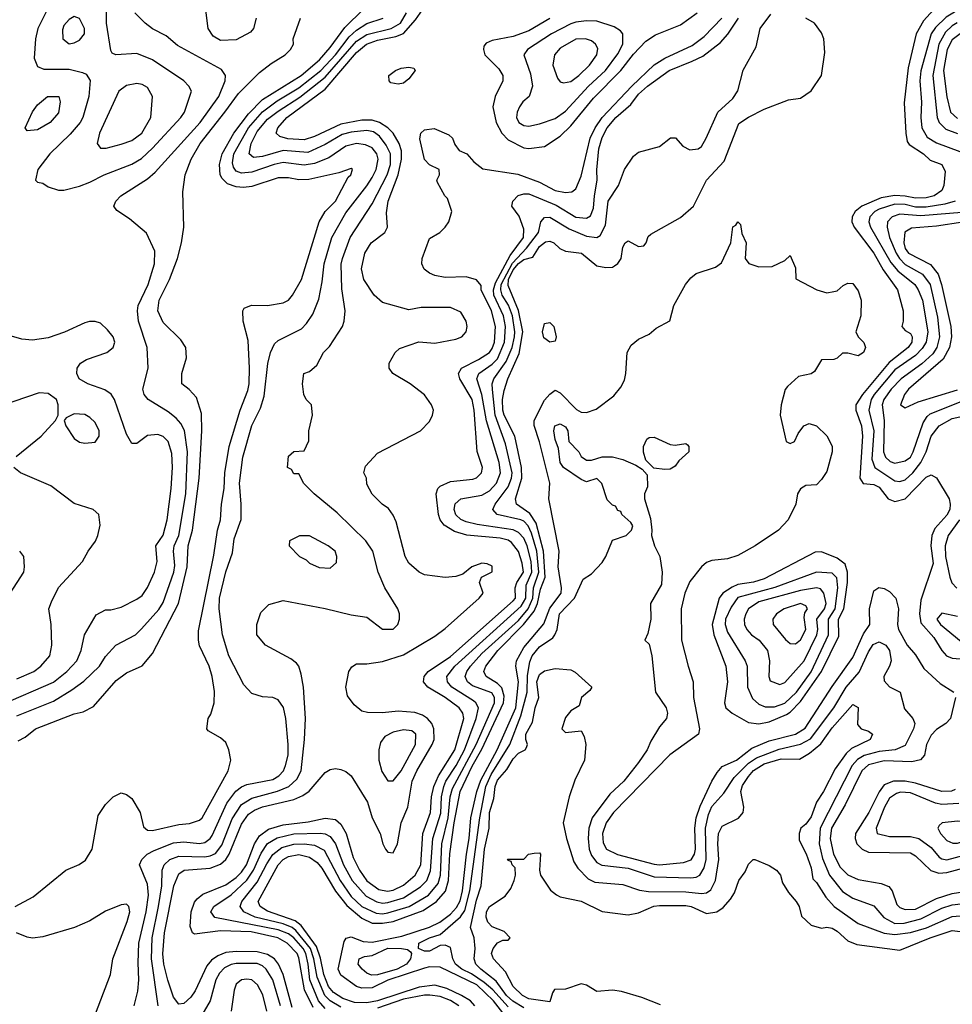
# Model space of a CAD drawing. Header units: inches. Extents: x 1793402 to 1900366, y 320852 to 470679.
# Tile 344 of 604: x 1840161 to 1843730, y 435136 to 438904. Entities that reach past the tile are written whole.
import ezdxf

# ---------------------------------------------------------------- set-up
doc = ezdxf.new("R2010")
doc.units = ezdxf.units.IN
doc.header["$MEASUREMENT"] = 0
doc.layers.add('B8443', color=7, linetype='Continuous')

msp = doc.modelspace()

# ---------------------------------------------------------------- linework, layer by layer
at = {"layer": 'B8443', "color": 4}
for points, elevation in [([(1840270.3, 438949.7), (1840230.5, 438870), (1840221.6, 438830), (1840216.8, 438756.8), (1840230, 438724.7), (1840254, 438714), (1840350, 438714.4), (1840402, 438702), (1840415.9, 438695.9), (1840430.6, 438670.6), (1840426, 438610), (1840402.4, 438530), (1840392.4, 438510), (1840354.8, 438465.2), (1840276.3, 438390), (1840231.3, 438330), (1840222, 438290), (1840230, 438282), (1840250, 438278), (1840270, 438264.7), (1840310, 438251), (1840330, 438251), (1840390, 438267.3), (1840430, 438282), (1840484, 438310), (1840590, 438350.4), (1840627.1, 438372.9), (1840670, 438412.7), (1840778, 438530), (1840792.3, 438550), (1840819, 438630), (1840809, 438650), (1840789, 438670), (1840669.7, 438749.7), (1840610, 438774.5), (1840529.1, 438769.1), (1840515.3, 438775.3), (1840510, 438786), (1840494, 438890), (1840494, 438950)], 392), ([(1841204.2, 435124.2), (1841169.8, 435249.8), (1841152.3, 435290), (1841136.3, 435310), (1841110, 435326.2), (1841070, 435336.5), (1840990, 435338.7), (1840950, 435334.5), (1840919, 435321), (1840895.2, 435304.8), (1840877, 435283), (1840832.7, 435187.3), (1840816.7, 435163.3), (1840790, 435139.3), (1840770, 435137.2), (1840750, 435164), (1840728.8, 435228.8), (1840712.4, 435290), (1840708.7, 435328.7), (1840715.6, 435410), (1840750.8, 435589.2), (1840770, 435634.9), (1840791.1, 435648.9), (1840890, 435656.9), (1840930, 435672.9), (1840949.8, 435690.2), (1840962.7, 435710), (1841010, 435825.5), (1841036.5, 435863.5), (1841060.4, 435879.6), (1841090, 435891.4), (1841210, 435919.6), (1841245.2, 435934.8), (1841268.5, 435951.5), (1841330, 436022.8), (1841350, 436034.8), (1841370, 436038.8), (1841390, 436034.8), (1841410, 436026.8), (1841430.4, 436010.4), (1841492.4, 435910), (1841510.4, 435850), (1841540.4, 435790), (1841550.5, 435750.5), (1841560.7, 435730), (1841570, 435718.8), (1841590, 435716), (1841606.6, 435750), (1841621.3, 435830), (1841647.1, 435890), (1841663.5, 435990), (1841681.7, 436030), (1841739.7, 436130), (1841746.9, 436150), (1841746.3, 436190), (1841738.7, 436210), (1841722, 436230), (1841702.7, 436242.7), (1841673, 436253), (1841610, 436257.4), (1841550, 436251.6), (1841492.1, 436252.1), (1841470, 436257.2), (1841441.5, 436281.5), (1841416, 436316), (1841409.3, 436350), (1841421.2, 436410), (1841432.5, 436427.5), (1841450, 436438.8), (1841490, 436439.1), (1841550, 436448.2), (1841630, 436474), (1841750, 436544.9), (1841790, 436574.4), (1841919.5, 436690), (1841934.5, 436710), (1841921.2, 436750), (1841928.7, 436770), (1841969.2, 436790.8), (1841970, 436794), (1841970, 436812.3), (1841950, 436822), (1841930, 436823.7), (1841891.3, 436810), (1841857.3, 436782.7), (1841830, 436773.2), (1841789.4, 436769.4), (1841710, 436779), (1841690, 436789.2), (1841650, 436824), (1841636, 436850), (1841602, 436982), (1841590, 437008), (1841572.9, 437032.9), (1841548, 437050), (1841510, 437088), (1841490, 437126), (1841488, 437150), (1841478, 437170), (1841484.7, 437195.3), (1841530, 437244.7), (1841695.3, 437330), (1841730, 437366), (1841741.2, 437390), (1841745.2, 437410), (1841737.2, 437430), (1841710, 437468.7), (1841655.3, 437510), (1841589.4, 437549.4), (1841575.3, 437570), (1841575.3, 437590), (1841598, 437630), (1841614.6, 437645.4), (1841689.1, 437670.9), (1841750, 437665.5), (1841830, 437681.3), (1841852.7, 437690), (1841861, 437699), (1841869.4, 437710), (1841873.6, 437730), (1841869.4, 437750), (1841850, 437785.2), (1841810, 437802.9), (1841698, 437802), (1841650, 437794), (1841550, 437821.2), (1841517.2, 437850), (1841478, 437910), (1841469.6, 437950), (1841482, 438010), (1841506, 438050), (1841559, 438090), (1841569.2, 438110), (1841564.9, 438164.9), (1841571, 438210), (1841609.8, 438310), (1841622.5, 438370), (1841622.2, 438402.2), (1841613.1, 438430), (1841590, 438469.6), (1841569.7, 438490), (1841538.4, 438510), (1841510, 438518.9), (1841470, 438519.8), (1841390, 438504.1), (1841290, 438456.4), (1841250, 438443.5), (1841187.6, 438447.6), (1841156.6, 438456.6), (1841142.7, 438470), (1841149.5, 438490), (1841184.2, 438530), (1841330, 438638.3), (1841450, 438777.7), (1841488.3, 438810), (1841530, 438825), (1841600.7, 438839.3), (1841630, 438851.3), (1841676.3, 438903.7), (1841730, 438980.7)], 364), ([(1841066.8, 438910), (1841056, 438870), (1841044.5, 438855.5), (1840990, 438826.6), (1840930, 438824.5), (1840901.2, 438841.2), (1840882.7, 438870), (1840872, 438950)], 384), ([(1843695.8, 438984.2), (1843620.2, 438899.8), (1843591.7, 438850), (1843560.9, 438719.1), (1843545.8, 438585.9), (1843552, 438470), (1843558, 438438), (1843565.8, 438425.9), (1843620.5, 438390), (1843646.1, 438366.1), (1843690.6, 438350), (1843702.8, 438322.8), (1843697.4, 438270), (1843690.3, 438250), (1843660.7, 438230), (1843630, 438221.8), (1843590, 438220.7), (1843550, 438229), (1843510, 438230.9), (1843458.2, 438221.8), (1843384.4, 438190), (1843358.7, 438170), (1843347.2, 438150), (1843346, 438130), (1843354.6, 438110), (1843430, 438010.4), (1843466.2, 437946.2), (1843521.1, 437870), (1843542, 437790), (1843542, 437750), (1843537.3, 437730), (1843550, 437714.8), (1843570, 437702.8), (1843577.1, 437690), (1843574.9, 437670), (1843561.1, 437650), (1843488.3, 437591.7), (1843386.7, 437470), (1843361.1, 437430), (1843361.1, 437410), (1843382.3, 437350), (1843386.7, 437310), (1843376.4, 437150), (1843388.6, 437128.6), (1843430, 437125.3), (1843450, 437114.4), (1843485.5, 437070), (1843510, 437060.3), (1843550, 437070.3), (1843630, 437152.7), (1843650, 437162), (1843670, 437151), (1843717.7, 437070), (1843722.7, 437050), (1843720.9, 437030), (1843710, 437007.6), (1843663.2, 436956.8), (1843651.7, 436930), (1843647.6, 436890), (1843656.7, 436823.3), (1843610, 436682), (1843604.5, 436630), (1843610, 436596.3), (1843660.2, 436540.2), (1843690.4, 436490), (1843708.4, 436470), (1843730, 436460.3), (1843776.2, 436456.2)], 344), ([(1843767.7, 438950), (1843706.9, 438913.1), (1843665.5, 438874.5), (1843648.9, 438850), (1843610, 438708), (1843606.5, 438670), (1843611.9, 438588.1), (1843610.4, 438529.6), (1843614, 438490), (1843634.3, 438454.3), (1843670, 438432.2), (1843759.2, 438399.2)], 348), ([(1840144, 435510), (1840213.1, 435546.9), (1840338, 435650), (1840389.1, 435670.9), (1840412.9, 435687.1), (1840438, 435730), (1840461.7, 435858.3), (1840490, 435900.7), (1840519, 435930), (1840550, 435944.9), (1840570, 435939.1), (1840590, 435924), (1840622, 435870), (1840634.8, 435814.8), (1840650, 435802.8), (1840670, 435800.7), (1840770, 435823.8), (1840811.6, 435828.4), (1840850, 435840.7), (1840859.3, 435850), (1840959.3, 436030), (1840969.2, 436070), (1840961.2, 436110), (1840950, 436138), (1840930, 436155.3), (1840882, 436182), (1840878, 436190), (1840882, 436230), (1840893.2, 436246.8), (1840906, 436290), (1840906.8, 436333.2), (1840898.4, 436390), (1840887, 436430), (1840850, 436508), (1840845.1, 436530), (1840845.8, 436565.8), (1840904.6, 436855.4), (1840917.7, 436950), (1840929.8, 436990), (1840934, 437050), (1840944.4, 437110), (1840945.7, 437170), (1840963.1, 437270), (1841005.1, 437410), (1841034.9, 437485.1), (1841039.7, 437510), (1841041.3, 437570), (1841035.9, 437675.9), (1841016, 437750), (1841015.3, 437790), (1841020.2, 437799.8), (1841048.9, 437811.1), (1841110, 437810.8), (1841170, 437820.7), (1841189.5, 437830.5), (1841205.2, 437850), (1841239.5, 437910), (1841307, 438130), (1841329.7, 438170.3), (1841369.5, 438210), (1841418.6, 438301.4), (1841428.7, 438310), (1841435.3, 438330), (1841430, 438334), (1841382, 438318), (1841267.3, 438292.7), (1841230, 438291.3), (1841190, 438298.9), (1841150, 438298.9), (1841050, 438266), (1841017.7, 438262.3), (1840990, 438264.7), (1840956.2, 438276.2), (1840935.8, 438295.8), (1840928.4, 438310), (1840925.3, 438350), (1840936.1, 438390), (1840980.9, 438470), (1841036.7, 438543.2), (1841090, 438598.5), (1841238.9, 438690), (1841308.5, 438750), (1841350, 438797.4), (1841405.6, 438874.4), (1841476.5, 438943.5)], 376), ([(1840150, 436240.3), (1840290, 436295.8), (1840361.1, 436338.9), (1840407, 436373), (1840466.6, 436430), (1840490, 436466.8), (1840529.6, 436510.4), (1840604, 436550), (1840627.7, 436572.3), (1840693.2, 436646.8), (1840710, 436674), (1840751, 436790), (1840754.9, 436814.9), (1840749.7, 436870), (1840752.6, 436890), (1840770.9, 436930), (1840796.8, 437090), (1840803.1, 437250), (1840792.3, 437332.3), (1840778.2, 437358.2), (1840759.5, 437379.5), (1840730, 437402.9), (1840653.2, 437450), (1840637.2, 437470), (1840632.7, 437490), (1840652.7, 437570), (1840649.5, 437650), (1840616.2, 437750), (1840611.8, 437790), (1840615.1, 437810), (1840653.3, 437890), (1840677.6, 437970), (1840678.7, 438018.7), (1840646.6, 438086.6), (1840582, 438142), (1840533.6, 438173.6), (1840522, 438190), (1840529, 438210), (1840548.7, 438230), (1840650, 438295.5), (1840679.1, 438320.9), (1840851.3, 438510), (1840923.6, 438610), (1840947, 438670), (1840949.3, 438690), (1840933.4, 438713.4), (1840765.4, 438805.4), (1840722, 438842), (1840670, 438869.2), (1840642, 438890), (1840602, 438930)], 388), ([(1840156, 436144), (1840182, 436158), (1840222, 436190), (1840370, 436247.7), (1840404.8, 436255.2), (1840444.1, 436275.9), (1840530, 436374.8), (1840570, 436404), (1840630, 436430.8), (1840670, 436478.8), (1840768.4, 436670), (1840802, 436810), (1840806, 436890), (1840822, 436950), (1840848.5, 437150), (1840858.3, 437330), (1840856.9, 437396.9), (1840837.5, 437457.5), (1840810, 437488.7), (1840782, 437510), (1840781.2, 437550), (1840799.3, 437610), (1840797.2, 437650), (1840778.4, 437678.4), (1840710, 437745.2), (1840689.7, 437790), (1840694.7, 437830), (1840735.1, 437910), (1840765.1, 437990), (1840780.7, 438050), (1840789.3, 438110), (1840785.6, 438245.6), (1840795.1, 438310), (1840817.6, 438370), (1840851.5, 438430), (1840946.9, 438550), (1840998, 438622), (1841078.8, 438701.2), (1841123.5, 438736.5), (1841177.2, 438770), (1841197.2, 438790), (1841208.7, 438810), (1841208, 438830), (1841235.3, 438910)], 384), ([(1840599.3, 435130), (1840613.6, 435186.4), (1840617.6, 435230), (1840614.3, 435294.3), (1840617.7, 435370), (1840645.1, 435490), (1840653.6, 435553.6), (1840650, 435595.3), (1840619.3, 435670), (1840629, 435690), (1840649.2, 435710), (1840675.5, 435724.5), (1840750, 435754.6), (1840790, 435758.3), (1840850, 435751.8), (1840870, 435755.8), (1840889.8, 435770.2), (1840897.6, 435782.4), (1840953.6, 435906.4), (1840988.8, 435951.2), (1841010, 435968.5), (1841030, 435977.6), (1841130, 435996.5), (1841153.6, 436010), (1841170.8, 436029.2), (1841178.9, 436050), (1841188.2, 436090), (1841188.2, 436130), (1841179.6, 436230), (1841171.3, 436271.3), (1841150, 436301.2), (1841129.5, 436309.5), (1841090, 436312.3), (1841050, 436326), (1841018.9, 436358.9), (1840962, 436470), (1840937, 436550), (1840924.2, 436650), (1840926.3, 436690), (1840950, 436791.3), (1840975.9, 436864.1), (1840982.5, 436917.5), (1841009.3, 436990.7), (1841009.4, 437050), (1841002.4, 437130), (1841015.1, 437230), (1841050, 437351), (1841083, 437417), (1841097.1, 437462.9), (1841111.5, 437588.5), (1841120.9, 437630), (1841137, 437663), (1841150, 437676), (1841239.1, 437720.9), (1841259.1, 437740.9), (1841283.3, 437776.7), (1841305.8, 437834.2), (1841319.3, 437900.7), (1841326, 437970), (1841356.3, 438070), (1841410, 438164.9), (1841490, 438268.2), (1841510, 438300.5), (1841525.1, 438330), (1841532.8, 438370), (1841527.6, 438390), (1841510, 438413.6), (1841485.1, 438425.1), (1841450, 438429.7), (1841410, 438420.5), (1841344.5, 438375.5), (1841290, 438353.3), (1841250, 438347.3), (1841170, 438357.3), (1841134.8, 438350), (1841050, 438320.4), (1841010, 438316.9), (1840990, 438324.7), (1840979.8, 438339.8), (1840975.6, 438355.6), (1840980.4, 438390), (1841036.8, 438490), (1841090, 438551.4), (1841146.8, 438593.2), (1841230, 438642.6), (1841313.3, 438710), (1841370, 438769.2), (1841421.9, 438838.1), (1841450, 438863.6), (1841490, 438889.1), (1841552.7, 438910)], 372), ([(1840691.1, 435130), (1840665.1, 435310), (1840667.6, 435390), (1840692.9, 435510), (1840704.8, 435590), (1840706, 435650), (1840714, 435670), (1840736, 435690), (1840770, 435702.6), (1840870, 435700.2), (1840890, 435703.6), (1840910, 435713.7), (1840934.6, 435745.5), (1840973.8, 435846.2), (1841010, 435900.3), (1841050, 435925.2), (1841148, 435952), (1841190.8, 435969.2), (1841222.3, 435997.7), (1841238, 436030), (1841251.6, 436150), (1841254.5, 436230), (1841247, 436350), (1841238.9, 436398.9), (1841229.5, 436429.5), (1841220.9, 436440.9), (1841198.4, 436458.4), (1841102, 436510), (1841068.7, 436550), (1841068.7, 436590), (1841084.7, 436635.3), (1841114.6, 436665.4), (1841170, 436681), (1841330, 436650.7), (1841430, 436626), (1841490, 436618), (1841550, 436571.3), (1841590, 436572), (1841608, 436590), (1841615.3, 436610), (1841615.3, 436630), (1841608.7, 436650), (1841559, 436730), (1841532.7, 436790), (1841512.3, 436870), (1841486, 436910), (1841376.6, 437016.6), (1841288.7, 437090), (1841249, 437129), (1841230, 437166), (1841210, 437166), (1841202, 437182), (1841186, 437190), (1841190, 437234), (1841210, 437252), (1841250, 437254), (1841267.3, 437292.7), (1841268, 437330), (1841282, 437390), (1841278, 437430), (1841258, 437450), (1841249, 437470), (1841244, 437510), (1841248.7, 437550), (1841270, 437558), (1841298.6, 437581.4), (1841324, 437630), (1841346.8, 437653.2), (1841396, 437730), (1841402.7, 437750), (1841406.6, 437790), (1841393.8, 437873.8), (1841391.4, 437968.6), (1841396.9, 437990), (1841426, 438070), (1841510, 438199.1), (1841567.4, 438310), (1841580.3, 438350), (1841580.4, 438390), (1841564.1, 438424.1), (1841538.2, 438458.2), (1841515.3, 438475.3), (1841490, 438480.4), (1841430, 438474), (1841395.3, 438464.7), (1841330, 438425.7), (1841264.2, 438395.8), (1841170, 438403.5), (1841090, 438380.4), (1841056.6, 438376.6), (1841039.5, 438390), (1841047.1, 438430), (1841070, 438475.8), (1841110, 438523.6), (1841150, 438554.4), (1841232.9, 438607.1), (1841330, 438683.9), (1841450, 438821.2), (1841490, 438847.5), (1841582.7, 438870), (1841618.3, 438890), (1841641.1, 438930)], 368), ([(1841284.1, 435124.1), (1841251.2, 435191.2), (1841230, 435314.5), (1841222.7, 435330), (1841185.1, 435370), (1841149.4, 435390), (1841047, 435413), (1840930, 435416.8), (1840830, 435405.1), (1840822.7, 435410), (1840813.4, 435433.4), (1840817.7, 435490), (1840830, 435527.3), (1840840, 435540), (1840862.5, 435557.5), (1840950, 435593.6), (1840990, 435621.5), (1841010, 435641.7), (1841028.7, 435670), (1841060.3, 435750), (1841079.4, 435780.6), (1841114, 435806), (1841170, 435822.8), (1841265.6, 435834.4), (1841330, 435848.8), (1841370, 435843.1), (1841390, 435825.5), (1841410.2, 435790.2), (1841437.4, 435697.4), (1841461.7, 435650), (1841490, 435608.7), (1841535.3, 435575.3), (1841569, 435569), (1841590, 435572.9), (1841630, 435591.5), (1841674.7, 435630), (1841695.8, 435670), (1841703.9, 435790), (1841734, 435870), (1841737.4, 435930), (1841746.6, 435970), (1841764.5, 436010), (1841827, 436110), (1841860.4, 436230), (1841857.4, 436250), (1841842.9, 436270), (1841790, 436309.7), (1841723.7, 436350), (1841707, 436370), (1841709.6, 436390), (1841725.1, 436410), (1841810, 436467.6), (1842050, 436679.5), (1842059.1, 436690), (1842057.3, 436730), (1842063.5, 436750), (1842088.7, 436790), (1842083.9, 436823.9), (1842070, 436869.4), (1842043.6, 436903.6), (1842030, 436912.1), (1841999.6, 436919.6), (1841871.9, 436931.9), (1841824.8, 436944.8), (1841785.1, 436970), (1841769.8, 436989.8), (1841763.5, 437010), (1841755.6, 437090), (1841762, 437110), (1841770, 437119.1), (1841810, 437137.1), (1841894.9, 437145.1), (1841910, 437150.8), (1841929.2, 437170), (1841932, 437190), (1841911.5, 437251.5), (1841900.3, 437410), (1841892.9, 437450), (1841846, 437530), (1841840.7, 437550), (1841852, 437570), (1841917.1, 437602.9), (1841958.9, 437630), (1841970, 437646), (1841978.2, 437670), (1841981.8, 437730), (1841967.1, 437790), (1841927.6, 437870), (1841926.8, 437886.8), (1841910, 437909), (1841870, 437919.3), (1841790, 437916.9), (1841750, 437925.4), (1841730, 437934), (1841709.8, 437949.8), (1841700.7, 437970), (1841701.6, 437990), (1841730, 438066), (1841768.7, 438090), (1841789, 438110), (1841804, 438130), (1841815.3, 438170), (1841799, 438219), (1841788, 438230), (1841760.4, 438280.4), (1841758, 438290), (1841768, 438310), (1841766, 438330), (1841730, 438348.7), (1841710, 438368.7), (1841692, 438448), (1841697, 438470), (1841710, 438483), (1841747.3, 438487.3), (1841803.5, 438463.5), (1841818, 438450), (1841826.4, 438426.4), (1841842.8, 438402.8), (1841872, 438390), (1841899.8, 438359.8), (1841933.2, 438333.2), (1842067.8, 438312.2), (1842150, 438281.7), (1842210, 438250.4), (1842250, 438243), (1842274.5, 438245.5), (1842290, 438256), (1842310, 438304.7), (1842344.8, 438450), (1842364.2, 438490), (1842390.9, 438530), (1842503.5, 438650), (1842589.2, 438730.8), (1842630, 438756.5), (1842735.4, 438804.6), (1842780.5, 438839.5), (1842848.3, 438910)], 356), ([(1841330, 435119.8), (1841304.8, 435150), (1841271.4, 435230), (1841265.4, 435290), (1841255.7, 435330), (1841246.5, 435350), (1841210, 435390.8), (1841190, 435405.5), (1841150, 435421.4), (1840908.3, 435468.3), (1840892.7, 435490), (1840903.7, 435510), (1840970, 435555.6), (1841030, 435611.6), (1841056.5, 435650), (1841085.7, 435714.3), (1841110, 435751.7), (1841146.6, 435773.4), (1841210, 435788), (1841311.5, 435791.5), (1841330, 435788.8), (1841350, 435778.4), (1841370.2, 435750.2), (1841400.2, 435670), (1841434, 435610), (1841487, 435550), (1841527.8, 435527.8), (1841550, 435523.2), (1841570, 435525.2), (1841630, 435543.2), (1841694.6, 435585.5), (1841719.1, 435610), (1841733.2, 435646.8), (1841742.8, 435770), (1841772.6, 435867.4), (1841775, 435930), (1841784.1, 435970), (1841791.7, 435990), (1841831.6, 436050), (1841863.5, 436110), (1841908.6, 436230), (1841916.9, 436270), (1841907.3, 436290), (1841897.8, 436297.8), (1841815.1, 436350), (1841798.7, 436370), (1841796.3, 436390), (1841826.9, 436430), (1842079.9, 436660.1), (1842098.7, 436690), (1842100, 436740), (1842121, 436790), (1842118.7, 436830), (1842103.8, 436890), (1842090, 436919.6), (1842070, 436941.1), (1842050, 436952), (1841912.1, 436972.1), (1841870, 436982.6), (1841850, 436991.8), (1841830, 437009.6), (1841823.6, 437030), (1841828.3, 437051.7), (1841849.2, 437070), (1841930, 437084.6), (1841958.7, 437101.3), (1841986.6, 437130), (1842001, 437170), (1841996.4, 437210), (1841948.2, 437368.2), (1841929.8, 437469.8), (1841911.3, 437530), (1841918.4, 437550), (1841970, 437585.2), (1841990, 437605.7), (1842016.2, 437670), (1842020.3, 437730), (1842013.3, 437770), (1841976.2, 437850), (1841974.1, 437870), (1841982.5, 437897.5), (1842038.5, 438001.5), (1842089.7, 438070), (1842090, 438102), (1842072.4, 438152.4), (1842045.2, 438190), (1842048.7, 438210), (1842069.5, 438230.5), (1842090, 438238), (1842110, 438237.6), (1842214.4, 438194.4), (1842290, 438148.8), (1842330, 438144.9), (1842346.2, 438153.8), (1842357, 438183), (1842360.4, 438230), (1842371.6, 438290), (1842369.7, 438329.7), (1842378.2, 438410), (1842390, 438453.4), (1842410, 438490.4), (1842443, 438530), (1842500.1, 438579.9), (1842530, 438618.4), (1842563.6, 438650), (1842646.6, 438710), (1842735.4, 438744.6), (1842775.1, 438764.9), (1842843, 438817), (1842871.6, 438848.4), (1842911.8, 438910)], 352), ([(1841390, 435125), (1841349.3, 435149.3), (1841329, 435170), (1841300, 435240), (1841286.7, 435310), (1841273.6, 435350), (1841218.6, 435418.6), (1841204, 435430), (1841170, 435443.7), (1841062, 435470), (1841018.4, 435490), (1841005.6, 435510), (1841011.5, 435530), (1841070, 435603.1), (1841106.5, 435673.5), (1841130, 435708.8), (1841164.1, 435735.9), (1841210, 435748.3), (1841250, 435750.2), (1841290, 435745.2), (1841326.2, 435726.2), (1841387.1, 435610), (1841430, 435548.9), (1841470, 435510.2), (1841525, 435485), (1841550, 435482.6), (1841570, 435486.4), (1841651.6, 435510), (1841725.9, 435554.1), (1841762.2, 435597.8), (1841771.6, 435630), (1841777.1, 435750), (1841800.9, 435850), (1841809, 435930), (1841817.7, 435962.3), (1841908.2, 436130), (1841977.8, 436290), (1841978.5, 436310), (1841968.6, 436328.6), (1841894.6, 436354.6), (1841875.1, 436370), (1841866, 436390), (1841872.6, 436410), (1841887.1, 436430), (1841930, 436478.3), (1842070, 436605.4), (1842107.4, 436650), (1842125, 436690), (1842127.1, 436730), (1842148.5, 436790), (1842140.5, 436870), (1842119.6, 436939.6), (1842106.8, 436966.8), (1842090, 436985.4), (1842079.3, 436990), (1841989, 437010), (1841972.3, 437030), (1841980.7, 437050), (1842030, 437116.4), (1842043.5, 437150), (1842045.6, 437170), (1842020.2, 437280.2), (1841980.3, 437390), (1841970.9, 437489.1), (1841969.8, 437510), (1841975.4, 437530), (1842023.5, 437596.5), (1842046.2, 437650), (1842054.6, 437690), (1842055.7, 437710), (1842046.6, 437770), (1842031.5, 437811.5), (1842008.2, 437850), (1842002.3, 437870), (1842003.6, 437890), (1842047.2, 437972.8), (1842100.7, 438030), (1842147.3, 438090), (1842155.1, 438130), (1842170, 438147.3), (1842190, 438148.2), (1842263.5, 438103.5), (1842330, 438075.8), (1842369.5, 438070.5), (1842382.5, 438077.5), (1842402.6, 438117.4), (1842413.3, 438210), (1842452.3, 438270), (1842475.3, 438330), (1842510, 438381), (1842530, 438397.3), (1842610, 438418), (1842651.6, 438451.6), (1842671.6, 438451.6), (1842699.6, 438419.6), (1842725.4, 438405.4), (1842758, 438410), (1842770, 438418), (1842789, 438450), (1842832.7, 438550), (1842890, 438602), (1842910, 438631), (1842929.7, 438710.3), (1842980.1, 438799.9), (1842995.1, 438870), (1843035.5, 438924.5)], 348), ([(1841902.7, 435130), (1841886, 435150), (1841851.6, 435170), (1841796.2, 435196.2), (1841750, 435209.8), (1841690, 435201.1), (1841530, 435149.9), (1841490, 435141.2), (1841442.7, 435142.7), (1841397.8, 435157.8), (1841361.6, 435181.6), (1841343.6, 435203.6), (1841324.7, 435250), (1841312.1, 435312.1), (1841296.9, 435356.9), (1841238, 435438), (1841215.2, 435455.2), (1841110, 435492.4), (1841081.6, 435510), (1841074.3, 435530), (1841150, 435670.3), (1841170, 435690.3), (1841190, 435701.7), (1841230, 435708.9), (1841270, 435698.9), (1841299.3, 435679.3), (1841317.2, 435657.2), (1841369.5, 435569.5), (1841413.8, 435513.8), (1841470, 435465.8), (1841510, 435446.7), (1841550, 435446.3), (1841590, 435453), (1841704.8, 435495.2), (1841756.4, 435530), (1841791.1, 435568.9), (1841802.6, 435610), (1841807.5, 435712.5), (1841823.9, 435830), (1841847.3, 435950), (1841892.9, 436047.1), (1841930, 436111.8), (1842013.3, 436290), (1842015.5, 436315.5), (1842006.5, 436346.5), (1841990, 436364.2), (1841947, 436390), (1841937.6, 436410), (1841944.7, 436430), (1841990.8, 436490), (1842089.8, 436590), (1842130, 436640.7), (1842143.2, 436670), (1842154.9, 436725.1), (1842171.8, 436770), (1842165.6, 436870), (1842137.6, 436977.6), (1842114.1, 437014.1), (1842062.4, 437050), (1842058.3, 437070), (1842082.5, 437150), (1842081.1, 437190), (1842055.8, 437310), (1842015.5, 437390), (1842009.8, 437410), (1842009, 437451), (1842015.1, 437484.9), (1842029.7, 437530), (1842073.2, 437626.8), (1842086.3, 437710), (1842070.6, 437790.6), (1842030, 437886.6), (1842032.1, 437910), (1842050, 437946.2), (1842070, 437970.9), (1842090, 437985.8), (1842125.1, 437994.9), (1842150, 438035.8), (1842173.8, 438053.8), (1842190, 438055.8), (1842206, 438050), (1842228.4, 438028.4), (1842250, 438018), (1842311, 438010), (1842370, 437962.4), (1842404.5, 437955.5), (1842430, 437957.3), (1842438, 437962), (1842450, 437971), (1842462.7, 437990), (1842470, 438034), (1842478, 438050), (1842490, 438058), (1842530, 438036), (1842550, 438038), (1842559, 438050), (1842566, 438074), (1842576.5, 438083.5), (1842690, 438146.8), (1842739.3, 438190), (1842789.4, 438290), (1842857.5, 438362.5), (1842913.6, 438506.4), (1842950, 438530.8), (1843010, 438561), (1843103.2, 438596.8), (1843150, 438604), (1843190, 438631), (1843229.3, 438690.7), (1843242, 438778), (1843239.3, 438830), (1843230, 438854), (1843202.7, 438890), (1843170, 438909.6)], 344), ([(1842190, 438908), (1842110, 438861.3), (1842050, 438839.6), (1841970, 438824), (1841946.4, 438813.6), (1841938, 438802), (1841936, 438790), (1841941, 438770), (1841995.2, 438715.2), (1842010.8, 438690), (1842010.8, 438670), (1841980.5, 438610), (1841972.4, 438570), (1841985.3, 438510), (1842006.4, 438470), (1842030, 438444.4), (1842090, 438414), (1842110, 438410.4), (1842170, 438418), (1842230, 438458.4), (1842270, 438497.6), (1842356.6, 438603.4), (1842461.7, 438710), (1842510, 438772.2), (1842558, 438822), (1842594.2, 438845.8), (1842690, 438883.6), (1842754.3, 438930)], 364), ([(1843748.7, 438891.3), (1843730, 438880.9), (1843703.7, 438856.3), (1843678.4, 438810), (1843655.5, 438690), (1843672.9, 438530), (1843680.3, 438510), (1843705.1, 438485.1), (1843750, 438468.9)], 352), ([(1843770, 438857.6), (1843730, 438826.3), (1843710.2, 438790), (1843697.2, 438710), (1843709.3, 438609.3), (1843723.7, 438550), (1843750, 438526)], 356), ([(1843740.7, 438210), (1843701.5, 438198.5), (1843630, 438186.8), (1843590, 438186.8), (1843550, 438196.2), (1843510, 438197.3), (1843450, 438178.7), (1843434.4, 438170), (1843414.4, 438150), (1843410.4, 438130), (1843417.6, 438110), (1843495, 437975), (1843522.3, 437942.3), (1843586.7, 437890), (1843600.3, 437870), (1843616.1, 437830), (1843636.5, 437710), (1843630.2, 437670), (1843614.8, 437645.2), (1843590, 437619.1), (1843510, 437564), (1843431.4, 437470), (1843419.6, 437450), (1843411.5, 437410), (1843430.2, 437330), (1843422.2, 437222.2), (1843434.4, 437190), (1843510, 437139.5), (1843530, 437136.4), (1843550, 437143.1), (1843579.7, 437170), (1843609.7, 437210), (1843629.8, 437250), (1843650, 437310.6), (1843679.5, 437350), (1843730, 437377.4), (1843805.3, 437394.7)], 348), ([(1843828.7, 438171.3), (1843610, 438153.3), (1843530, 438159.2), (1843500.7, 438150), (1843482.4, 438130), (1843481.1, 438110), (1843490.3, 438070), (1843515.2, 438010), (1843528.1, 437990), (1843550, 437967.1), (1843616.4, 437930), (1843646, 437890), (1843674.1, 437765.9), (1843681.8, 437690), (1843671.5, 437650), (1843655.3, 437624.7), (1843613.5, 437586.5), (1843534.9, 437530), (1843496.9, 437490), (1843467.7, 437450), (1843461.5, 437430), (1843470.2, 437370), (1843466.5, 437250), (1843474.4, 437230), (1843493, 437213), (1843510, 437207), (1843550, 437215.3), (1843570, 437230.4), (1843581, 437250), (1843618.7, 437361.3), (1843634.1, 437385.9), (1843645, 437395), (1843802, 437458)], 352), ([(1842059.5, 435039.5), (1841974.4, 435150), (1841910.8, 435210), (1841770, 435278.7), (1841730, 435279.4), (1841710, 435274.6), (1841570, 435227.9), (1841510, 435198.5), (1841470, 435197.3), (1841450, 435204), (1841390, 435248.2), (1841379.7, 435270), (1841403.5, 435376.5), (1841411.3, 435388.7), (1841430, 435394.9), (1841475.8, 435375.8), (1841510, 435373.8), (1841623.4, 435396.6), (1841729.2, 435430.8), (1841769.2, 435450.8), (1841810, 435481.3), (1841833.3, 435506.7), (1841847.4, 435532.6), (1841856.1, 435570), (1841870.6, 435710), (1841881.8, 435770), (1841887.4, 435850), (1841911.3, 435950), (1841926.2, 435993.8), (1841988.4, 436110), (1842059.6, 436270), (1842069.8, 436369.8), (1842060.5, 436430), (1842062, 436450), (1842090, 436502), (1842167.7, 436592.3), (1842190, 436651.8), (1842233.7, 436710), (1842235.1, 436730), (1842222, 436810), (1842225.3, 436870), (1842186.6, 437070), (1842189.6, 437130), (1842150, 437289), (1842129.6, 437350.4), (1842129.6, 437370), (1842170, 437447.3), (1842190, 437471.3), (1842210, 437486), (1842230, 437476), (1842291.8, 437411.8), (1842310, 437401.6), (1842330, 437400.4), (1842367, 437413), (1842435.6, 437464.4), (1842462, 437498), (1842475.2, 437524.8), (1842481.3, 437550), (1842485.6, 437630), (1842501.6, 437658.4), (1842530, 437681), (1842570, 437701), (1842596.5, 437723.5), (1842649.1, 437750.9), (1842665.1, 437810), (1842709.6, 437890), (1842730, 437916.3), (1842750, 437933), (1842823.7, 437956.3), (1842846.6, 437973.4), (1842882.7, 438050), (1842890, 438111.3), (1842902, 438118), (1842910, 438130.8), (1842919.6, 438119.6), (1842925.4, 438085.4), (1842941, 438050), (1842938, 437990), (1842951.1, 437971.1), (1842990, 437958), (1843040.4, 437959.6), (1843090, 437982), (1843110, 438002), (1843130, 437954), (1843132, 437912), (1843212, 437870), (1843250, 437858.8), (1843276.5, 437863.5), (1843290, 437866), (1843312.9, 437887.1), (1843330, 437896), (1843350, 437894.8), (1843370, 437866), (1843381.6, 437830), (1843380.4, 437770), (1843361, 437710), (1843370.7, 437690.7), (1843391.6, 437668.4), (1843398, 437650), (1843391, 437630), (1843370, 437618), (1843330, 437628), (1843310, 437628), (1843290, 437608), (1843276.9, 437603.1), (1843230, 437602), (1843202.8, 437557.2), (1843190.7, 437549.3), (1843142, 437538), (1843099.8, 437500.2), (1843090.9, 437489.1), (1843076, 437430), (1843071, 437390), (1843094, 437290), (1843110, 437282), (1843126, 437290), (1843140.2, 437319.8), (1843162, 437350), (1843182, 437358), (1843211, 437350), (1843250, 437311), (1843270, 437272), (1843270.6, 437250), (1843250, 437175.3), (1843230, 437144), (1843210, 437124), (1843170, 437122), (1843150, 437108), (1843138, 437090), (1843132, 437050), (1843102, 436990), (1843064.7, 436950), (1842976, 436890), (1842910, 436854), (1842870, 436841.3), (1842810, 436834.5), (1842790, 436826.6), (1842770.3, 436809.7), (1842726, 436754), (1842706.4, 436710), (1842692.7, 436650), (1842694.4, 436530), (1842719.1, 436430), (1842739.1, 436370), (1842740.4, 436310), (1842763, 436190), (1842758.8, 436170), (1842649.1, 436090.9), (1842433.7, 435870), (1842405.7, 435830), (1842391.7, 435790), (1842393.9, 435753.9), (1842406.7, 435730), (1842449.3, 435709.3), (1842590, 435672.6), (1842610, 435670.2), (1842701.7, 435678.3), (1842730.9, 435689.1), (1842743.5, 435710), (1842747.1, 435730), (1842745.6, 435810), (1842749.8, 435850.2), (1842765.2, 435894.8), (1842809.8, 435990.2), (1842830, 436023), (1842850, 436046), (1842904.5, 436070), (1842963.4, 436116.6), (1843030, 436144.2), (1843130, 436170.2), (1843167.3, 436192.7), (1843270, 436352), (1843350, 436463), (1843390, 436554), (1843415.1, 436590), (1843413.3, 436650), (1843430, 436718), (1843449.5, 436730.5), (1843470, 436727.3), (1843490, 436715.5), (1843513.7, 436690), (1843524.2, 436650), (1843520.5, 436590), (1843524.9, 436570), (1843557.6, 436510), (1843590, 436473), (1843621.6, 436421.6), (1843683.7, 436363.7), (1843736, 436330)], 336), ([(1843770, 438128.9), (1843670, 438113.5), (1843573.7, 438106.3), (1843548.9, 438091.1), (1843545.2, 438050), (1843550, 438028), (1843563.1, 438010), (1843646.6, 437966.6), (1843675.8, 437930), (1843689.2, 437890), (1843724.7, 437730), (1843726.7, 437690), (1843720.2, 437650), (1843694.8, 437605.2), (1843563, 437490), (1843548, 437470), (1843532, 437430), (1843550, 437418), (1843599.1, 437440.9), (1843750, 437487.6)], 356), ([(1840090, 436282), (1840290, 436368.5), (1840342, 436410), (1840379.5, 436450), (1840397, 436490), (1840409.5, 436550.5), (1840453.6, 436626.4), (1840490, 436646), (1840510, 436646), (1840550, 436656), (1840610, 436686.8), (1840630, 436701), (1840650, 436731.3), (1840677, 436790), (1840687, 436830), (1840682.9, 436890), (1840710, 436930.8), (1840725.1, 436990), (1840740.5, 437110), (1840746, 437190), (1840743.9, 437243.9), (1840729.6, 437289.6), (1840710, 437309.2), (1840690, 437316), (1840650, 437313.2), (1840610, 437282), (1840590, 437282), (1840570, 437318), (1840523.7, 437450), (1840511.5, 437471.5), (1840487.7, 437487.7), (1840422, 437510), (1840389.2, 437530), (1840379.3, 437550), (1840381.2, 437570), (1840394, 437590), (1840416.6, 437603.4), (1840495.3, 437630), (1840519, 437650), (1840525.2, 437670), (1840519, 437690), (1840497.5, 437717.5), (1840470, 437742), (1840450, 437748.7), (1840428.4, 437748.4), (1840410, 437744), (1840332.5, 437707.5), (1840270, 437686.6), (1840210, 437678), (1840170, 437680.9), (1840130, 437693.2)], 392), ([(1840148.1, 437231.9), (1840244, 437310), (1840298, 437370), (1840308, 437390), (1840308, 437430), (1840302, 437450), (1840270, 437474), (1840235.5, 437475.5), (1840090, 437426)], 396), ([(1842030, 435126.8), (1841971.4, 435191.4), (1841939, 435219), (1841890, 435252.5), (1841853.3, 435270), (1841829.7, 435290), (1841818.3, 435310), (1841810, 435354), (1841790, 435363), (1841770, 435361.6), (1841730, 435339.5), (1841710, 435339.3), (1841688, 435350), (1841689.3, 435370), (1841729, 435390), (1841770, 435403.1), (1841848.6, 435471.4), (1841864.5, 435495.5), (1841884.1, 435570), (1841921.6, 435850), (1841945.4, 435970), (1841965, 436015), (1842036.4, 436130), (1842079.7, 436240.3), (1842102.8, 436330), (1842105.1, 436394.9), (1842113.7, 436446.3), (1842123, 436470), (1842150, 436503.8), (1842201.2, 436538.8), (1842209.7, 436550.3), (1842218, 436570), (1842226.6, 436630), (1842285.1, 436690), (1842317.2, 436762.8), (1842350, 436782.8), (1842390, 436826.8), (1842404.5, 436850), (1842430, 436912), (1842482, 436930), (1842502, 436950), (1842507.3, 436967.3), (1842500.4, 436980.4), (1842466, 437010), (1842462, 437022), (1842450, 437026), (1842442, 437042), (1842430, 437046), (1842410, 437066), (1842388.9, 437128.9), (1842370, 437148), (1842330, 437135.3), (1842310, 437144), (1842242.7, 437190), (1842229.7, 437209.7), (1842222.9, 437262.9), (1842210, 437298), (1842205.1, 437330), (1842209.7, 437350.3), (1842230, 437357.3), (1842250, 437346), (1842259.1, 437330), (1842262.8, 437290), (1842301, 437250), (1842310, 437232), (1842330, 437218), (1842350, 437218), (1842390, 437231.3), (1842430, 437231), (1842470, 437221), (1842519.8, 437199.8), (1842543.6, 437183.6), (1842562, 437162), (1842563.6, 437116.4), (1842552, 437090), (1842552, 437070), (1842575.3, 436995.3), (1842581, 436950), (1842578.8, 436930), (1842590.7, 436890), (1842610.6, 436850), (1842620.5, 436790), (1842618, 436742), (1842574.8, 436670), (1842576, 436610), (1842564.7, 436555.3), (1842554, 436530), (1842570, 436514), (1842581, 436470), (1842594.8, 436330), (1842634.8, 436270), (1842641, 436250), (1842636, 436230), (1842610, 436198), (1842576.8, 436143.2), (1842562.8, 436110), (1842530, 436061.2), (1842473, 435990), (1842419.6, 435940.4), (1842352, 435850), (1842339.5, 435810), (1842336.9, 435770), (1842340.3, 435730), (1842350, 435704.9), (1842370, 435679.3), (1842389, 435669), (1842490, 435656.9), (1842590, 435623.6), (1842730, 435619.5), (1842750, 435622), (1842763.7, 435630), (1842781.1, 435658.9), (1842788.6, 435690), (1842785.8, 435810), (1842797.6, 435862.4), (1842810, 435892.7), (1842856.6, 435943.4), (1842896, 436004), (1842950, 436058.5), (1842981.3, 436078.7), (1843067.4, 436112.6), (1843150, 436131.3), (1843188.2, 436151.8), (1843277.3, 436270), (1843324, 436350), (1843373.3, 436406.7), (1843410, 436484.9), (1843427.7, 436512.3), (1843450, 436523), (1843476.3, 436510), (1843490.4, 436490), (1843496.3, 436450), (1843490.6, 436429.4), (1843467.7, 436390), (1843470, 436374), (1843490, 436351.3), (1843530.9, 436330.9), (1843547.1, 436267.1), (1843578.8, 436230), (1843587.3, 436210), (1843582, 436190), (1843550, 436126.6), (1843511.3, 436110), (1843450, 436103.5), (1843392.4, 436087.6), (1843367.2, 436072.8), (1843346.5, 436050), (1843225.2, 435810), (1843220.8, 435750), (1843234.1, 435694.1), (1843260.3, 435630), (1843310, 435568.2), (1843350, 435541.6), (1843430, 435513.4), (1843468.2, 435468.2), (1843510, 435445.5), (1843546.6, 435446.6), (1843610, 435462.8), (1843690, 435504), (1843730, 435517.2), (1843827.7, 435527.7)], 332), ([(1840150, 436381.6), (1840216, 436410), (1840242.7, 436430), (1840276, 436470), (1840283.7, 436510), (1840282, 436590), (1840273.2, 436650), (1840283.2, 436676.8), (1840309.4, 436730.6), (1840401.2, 436830), (1840422.7, 436870), (1840451.5, 436908.5), (1840460.9, 436930), (1840469.3, 436970), (1840464, 437010), (1840442, 437030), (1840370, 437052), (1840280.5, 437120.5), (1840164, 437170), (1840139, 437190)], 396), ([(1843757.6, 436990), (1843714, 436930), (1843702.6, 436890), (1843704.9, 436850), (1843720.3, 436770), (1843729, 436749), (1843747.9, 436727.9)], 348), ([(1840161, 436870), (1840176, 436850), (1840178, 436810), (1840176, 436790), (1840084, 436650)], 396), ([(1843750, 436620.7), (1843690, 436632.3), (1843671, 436610), (1843684.9, 436590), (1843764.2, 436524.2)], 348), ([(1842090, 435123.1), (1842048.4, 435148.4), (1842023.7, 435170), (1841984.5, 435224.5), (1841925.6, 435270), (1841907.3, 435290), (1841900.7, 435310), (1841904.5, 435350), (1841900.7, 435390), (1841886.6, 435430), (1841910, 435534.8), (1841927.1, 435590), (1841939.8, 435730), (1841958.5, 435810), (1841958.8, 435870), (1841976.1, 435923.9), (1841981.4, 435970), (1841990, 435994), (1842025.1, 436034.9), (1842050, 436075.8), (1842070, 436096.5), (1842096, 436110), (1842101.2, 436118.8), (1842105.1, 436130), (1842098.7, 436150), (1842098.7, 436170), (1842123.7, 436216.3), (1842134, 436270), (1842148.2, 436310), (1842139.8, 436370), (1842150, 436398.4), (1842170, 436412), (1842210, 436420.7), (1842270, 436416), (1842287.1, 436407.1), (1842351, 436350), (1842343.6, 436336.4), (1842311.3, 436310), (1842302, 436278), (1842270, 436259), (1842250, 436234), (1842236, 436190), (1842250, 436176), (1842310, 436182), (1842321, 436161), (1842327.3, 436130), (1842322.8, 436070), (1842286.4, 435993.6), (1842264, 435930), (1842241, 435830), (1842254, 435770), (1842281.3, 435681.3), (1842297.3, 435657.3), (1842336.7, 435616.7), (1842362.9, 435602.9), (1842470, 435594.9), (1842533.4, 435573.4), (1842567.2, 435567.2), (1842710, 435566.5), (1842770, 435559.5), (1842790, 435562.4), (1842805.7, 435574.3), (1842823.5, 435610), (1842837.4, 435690), (1842833.3, 435750), (1842836.2, 435790), (1842850, 435817.3), (1842912.2, 435847.8), (1842929.6, 435870), (1842932.8, 435890), (1842920.8, 435950), (1842927, 435973), (1842950, 436007.2), (1842970, 436031.3), (1843010, 436056), (1843074.9, 436074.9), (1843145.4, 436074.6), (1843183.3, 436096.7), (1843227.5, 436132.5), (1843270, 436194.4), (1843350, 436282.8), (1843370, 436271.3), (1843367.1, 436207.1), (1843382, 436190), (1843410, 436181), (1843424.7, 436170), (1843416, 436150), (1843345.1, 436114.9), (1843323.7, 436096.3), (1843282.5, 436037.5), (1843237, 435950), (1843210.4, 435910), (1843190, 435854), (1843170, 435825.2), (1843150.5, 435809.5), (1843143.8, 435790), (1843143.7, 435763.7), (1843171.7, 435711.7), (1843190, 435658), (1843196.3, 435616.3), (1843210, 435602.8), (1843245.8, 435545.9), (1843278, 435510), (1843370, 435445.5), (1843470, 435407.9), (1843510, 435402.8), (1843570, 435411.2), (1843631.3, 435428.7), (1843730, 435472.4), (1843790, 435476.9)], 328), ([(1843742.8, 436310), (1843722.8, 436230), (1843706, 436210), (1843670, 436187.3), (1843650, 436166.6), (1843632, 436130), (1843624.4, 436090), (1843608.9, 436071.1), (1843575.5, 436064.5), (1843470, 436068), (1843410, 436052), (1843384.6, 436030), (1843320.9, 435899.1), (1843267.9, 435810), (1843262.4, 435770), (1843275.8, 435710), (1843300.6, 435660.6), (1843330, 435632), (1843370, 435613.7), (1843458.5, 435598.6), (1843487, 435587), (1843500.5, 435570), (1843517.6, 435517.6), (1843530, 435506), (1843550, 435499.5), (1843590, 435500.2), (1843670, 435541.3), (1843730, 435559.7), (1843850, 435579.6)], 336), ([(1843741.8, 435958.2), (1843727.8, 435952.2), (1843690, 435949.8), (1843590, 435982.4), (1843550, 435989.8), (1843504.7, 435990), (1843470, 435975.8), (1843450, 435949.6), (1843410.3, 435870), (1843359.5, 435790), (1843358, 435770), (1843365.3, 435750), (1843384.9, 435730), (1843410, 435718.9), (1843570, 435715.8), (1843590, 435703.8), (1843647.7, 435647.7), (1843678.3, 435638.3), (1843710, 435640.2), (1843790, 435662.3)], 344), ([(1843755.2, 435904.8), (1843690, 435900.4), (1843665.8, 435905.8), (1843570, 435945.1), (1843532.7, 435947.3), (1843516.9, 435943.1), (1843490, 435925.1), (1843470.3, 435890), (1843439.1, 435810), (1843442.8, 435790), (1843490, 435777.6), (1843570, 435778.3), (1843602.8, 435770), (1843650, 435736.4), (1843679.6, 435699.6), (1843690, 435692.2), (1843710, 435688.9), (1843790, 435710.2)], 348), ([(1842613.8, 435133.8), (1842542.7, 435162.7), (1842464.9, 435184.9), (1842429.7, 435189.7), (1842370, 435184.7), (1842330, 435209.4), (1842310, 435214), (1842250, 435194), (1842207.7, 435192.3), (1842199.8, 435180.2), (1842190, 435146), (1842110, 435157.4), (1842085.1, 435170), (1842050, 435203.7), (1842020.9, 435260.9), (1841974.5, 435310), (1841966.3, 435330), (1841972.7, 435350), (1841990, 435370.7), (1842010, 435381), (1842030, 435382), (1842038, 435390), (1842015.1, 435415.1), (1841970, 435432.3), (1841952.3, 435450), (1841946, 435470), (1841947.8, 435490), (1841959.3, 435510), (1842019, 435550), (1842040.2, 435579.8), (1842054, 435610), (1842059, 435630), (1842058, 435658), (1842046, 435670), (1842042, 435682), (1842030, 435686), (1842028, 435692), (1842090, 435692), (1842108, 435710), (1842130, 435714.8), (1842150, 435716), (1842154.8, 435710), (1842150.8, 435650), (1842154.8, 435630), (1842193.2, 435573.2), (1842215.2, 435555.2), (1842230, 435547.7), (1842310, 435530.4), (1842390, 435490.7), (1842490, 435478), (1842530, 435485.5), (1842588.7, 435511.3), (1842610, 435514), (1842710, 435514.6), (1842730.8, 435510), (1842790, 435483), (1842829.7, 435490.3), (1842853.8, 435506.2), (1842882, 435538), (1842897.2, 435562.8), (1842914, 435610), (1842937.5, 435642.5), (1842950, 435672), (1842968, 435690), (1842974, 435690), (1843030, 435667.3), (1843057.3, 435650), (1843073, 435630), (1843081.1, 435601.1), (1843104, 435564), (1843133.4, 435530), (1843144, 435510), (1843153.4, 435473.4), (1843190, 435438.8), (1843230, 435427.3), (1843250, 435430.7), (1843270, 435427.7), (1843290, 435416.3), (1843330, 435379.1), (1843364.4, 435364.4), (1843530, 435343), (1843646, 435390), (1843730, 435418), (1843770, 435414)], 324), ([(1840425.1, 435030), (1840509.2, 435250), (1840517.2, 435310), (1840572.7, 435452.7), (1840582.7, 435490), (1840579, 435510), (1840570, 435519), (1840550, 435517.2), (1840490, 435492.3), (1840430, 435455.1), (1840371.3, 435430), (1840250, 435394.5), (1840210, 435389.5), (1840190, 435393.2), (1840148.7, 435410)], 376), ([(1841159.2, 435130), (1841129.7, 435230), (1841104.2, 435270), (1841090, 435283), (1841070, 435292.3), (1840990, 435292.3), (1840970, 435288.2), (1840944.7, 435275.3), (1840925.3, 435254.7), (1840912, 435230), (1840890.2, 435149.8), (1840850, 435079.3)], 368), ([(1841107.6, 435110), (1841092.1, 435172.1), (1841071.8, 435210), (1841050, 435229.3), (1841030, 435231.8), (1841010, 435229.2), (1840990, 435213.2), (1840982, 435190), (1840970.5, 435109.5)], 372), ([(1841841.3, 435130), (1841810, 435150.8), (1841770, 435165.6), (1841730.7, 435170.7), (1841710, 435170.7), (1841630, 435155.2), (1841530, 435121.7)], 348)]:
    msp.add_lwpolyline(points, dxfattribs=dict(at, elevation=elevation))
for points, elevation in [([(1840370, 438916), (1840350, 438904), (1840330, 438882), (1840324.5, 438864.5), (1840326.8, 438830), (1840350, 438811), (1840370, 438814.8), (1840390, 438826), (1840409, 438850), (1840409.2, 438870), (1840390, 438908.7)], 396), ([(1842330, 438899.7), (1842290, 438894), (1842270, 438888.2), (1842196.3, 438850), (1842104, 438790), (1842090.7, 438770), (1842116.7, 438696.7), (1842123.8, 438650), (1842110.6, 438610), (1842087.3, 438590), (1842074, 438570), (1842064.9, 438550), (1842062, 438530), (1842071, 438510), (1842090, 438499.1), (1842110, 438496.3), (1842150, 438505.5), (1842210, 438526), (1842250, 438554.4), (1842338, 438650), (1842403, 438710), (1842450, 438773), (1842469.6, 438810), (1842469.5, 438849.5), (1842460.7, 438860.7), (1842436.3, 438876.3), (1842370, 438898)], 368), ([(1842326, 438830), (1842290, 438829.6), (1842230, 438794.5), (1842207.7, 438770), (1842202, 438730), (1842219.9, 438679.9), (1842230, 438666), (1842242, 438662), (1842270, 438667.7), (1842300.9, 438690), (1842342, 438730), (1842369.4, 438770), (1842373.8, 438793.8), (1842365.2, 438810), (1842350, 438822.7)], 372), ([(1841610, 438657), (1841582, 438662), (1841575.3, 438670), (1841574, 438690), (1841599, 438710), (1841621, 438719), (1841650, 438722), (1841670, 438718), (1841674.8, 438710), (1841650, 438678), (1841630, 438661.6)], 356), ([(1840610, 438659.3), (1840570, 438652.3), (1840541, 438630), (1840467.3, 438470), (1840458, 438430), (1840470, 438412), (1840491.6, 438411.6), (1840550, 438427.3), (1840590, 438442), (1840629.3, 438470), (1840663.7, 438530), (1840669.2, 438610), (1840650, 438644), (1840630, 438656)], 396), ([(1840190, 438478), (1840182, 438490), (1840210, 438551.3), (1840230, 438578), (1840268, 438610), (1840310.5, 438610.5), (1840316, 438590), (1840310, 438548), (1840278, 438510), (1840230, 438482)], 388), ([(1842190, 437669.6), (1842166.6, 437686.6), (1842162, 437710), (1842170, 437741), (1842190, 437744.9), (1842204.9, 437730), (1842214.9, 437690), (1842210, 437674)], 336), ([(1840370, 437395.3), (1840339.6, 437380.4), (1840332, 437370), (1840338, 437350), (1840370, 437301), (1840390, 437286.8), (1840410, 437282.8), (1840450, 437286.8), (1840465.2, 437310), (1840465.2, 437330), (1840450, 437362), (1840430, 437382), (1840410, 437393.2)], 396), ([(1842670, 437276), (1842710, 437282), (1842716.9, 437276.9), (1842722, 437270), (1842722, 437250), (1842684, 437216), (1842670, 437195.3), (1842650, 437184), (1842630, 437182), (1842588, 437188), (1842558, 437218), (1842548.9, 437248.9), (1842548.7, 437270), (1842561.2, 437298.8), (1842570, 437304.7), (1842590, 437306), (1842650, 437278.8)], 332), ([(1841270, 436928.7), (1841231.6, 436928.4), (1841194, 436910), (1841192, 436890), (1841232, 436850), (1841257.3, 436837.3), (1841270, 436824.7), (1841307.1, 436807.1), (1841350, 436804.7), (1841373.6, 436826.4), (1841375.3, 436850), (1841368.7, 436870), (1841342, 436890)], 372), ([(1843230, 436867.3), (1843206, 436866), (1843010, 436764.4), (1842970, 436751.1), (1842910, 436743.1), (1842887.3, 436732.7), (1842852.7, 436710), (1842837.6, 436690), (1842811.4, 436590), (1842818.3, 436550), (1842864.2, 436430), (1842870.4, 436370), (1842858.7, 436290), (1842863.7, 436270), (1842887.3, 436250), (1842950, 436214.4), (1842990, 436209.1), (1843030, 436216.9), (1843095.4, 436244.6), (1843110, 436254), (1843150, 436295.2), (1843229.8, 436410), (1843295.7, 436544.3), (1843295.3, 436610), (1843315.7, 436650), (1843329, 436750), (1843329.8, 436789.8), (1843320.1, 436820.1), (1843290, 436843.5)], 344), ([(1843210, 436789.7), (1843051.4, 436731.4), (1842910, 436692.4), (1842883.7, 436656.3), (1842862.3, 436610), (1842860.9, 436590), (1842870, 436560.7), (1842937.3, 436450), (1842944.9, 436430), (1842946.7, 436350), (1842965.7, 436305.7), (1842990, 436284.9), (1843014.2, 436274.2), (1843050, 436274), (1843090, 436288.9), (1843133.5, 436330), (1843190, 436408.7), (1843256.8, 436550), (1843256.5, 436610), (1843281.5, 436650), (1843291.7, 436730), (1843288.5, 436768.5), (1843270, 436786)], 348), ([(1843210, 436729.6), (1843150, 436719.2), (1842990, 436676.4), (1842950.5, 436650), (1842940.4, 436630), (1842934.4, 436610), (1842934.9, 436590), (1842944.4, 436570), (1842962, 436550), (1842990.6, 436530), (1843023, 436490), (1843030.4, 436450), (1843028, 436390), (1843033.7, 436373.7), (1843070, 436360.5), (1843090, 436368), (1843163.5, 436450), (1843212.1, 436550), (1843215.3, 436570), (1843212.3, 436610), (1843241.5, 436650), (1843247.1, 436670), (1843238.7, 436710), (1843225.8, 436725.8)], 352), ([(1843150, 436669.5), (1843086.8, 436650), (1843057.3, 436630), (1843044, 436610), (1843044.9, 436590), (1843091.8, 436531.8), (1843110, 436516.3), (1843130, 436515.5), (1843150, 436530.6), (1843169.7, 436570), (1843163.8, 436616.2), (1843166.5, 436633.5), (1843176.2, 436650), (1843170, 436661.2)], 356), ([(1841630, 436187), (1841590, 436177), (1841559, 436161), (1841542, 436138), (1841536.3, 436110), (1841535.5, 436070), (1841546.6, 436026.6), (1841570, 435991), (1841590, 435991), (1841620.7, 436030), (1841676.3, 436130), (1841677, 436170), (1841662.5, 436182.5)], 368), ([(1843750, 435836.9), (1843692, 435830), (1843679.8, 435820.2), (1843674.8, 435810), (1843684.9, 435790), (1843710, 435763), (1843732.8, 435752.8), (1843750, 435752.7), (1843770, 435759.3), (1843790, 435770.7), (1843806.6, 435790), (1843815.1, 435810), (1843804, 435830), (1843790, 435836.2)], 352), ([(1841507.4, 435247.4), (1841490, 435254.7), (1841471.6, 435270), (1841456.2, 435290), (1841460.9, 435310), (1841481.1, 435318.9), (1841510, 435323.2), (1841570, 435351), (1841622, 435350), (1841645.2, 435345.2), (1841657.3, 435337.3), (1841661, 435330), (1841657.3, 435310), (1841641.6, 435290), (1841605.5, 435270), (1841530, 435248.7)], 332)]:
    msp.add_lwpolyline(points, close=True, dxfattribs=dict(at, elevation=elevation))

doc.saveas('drawing.dxf')
